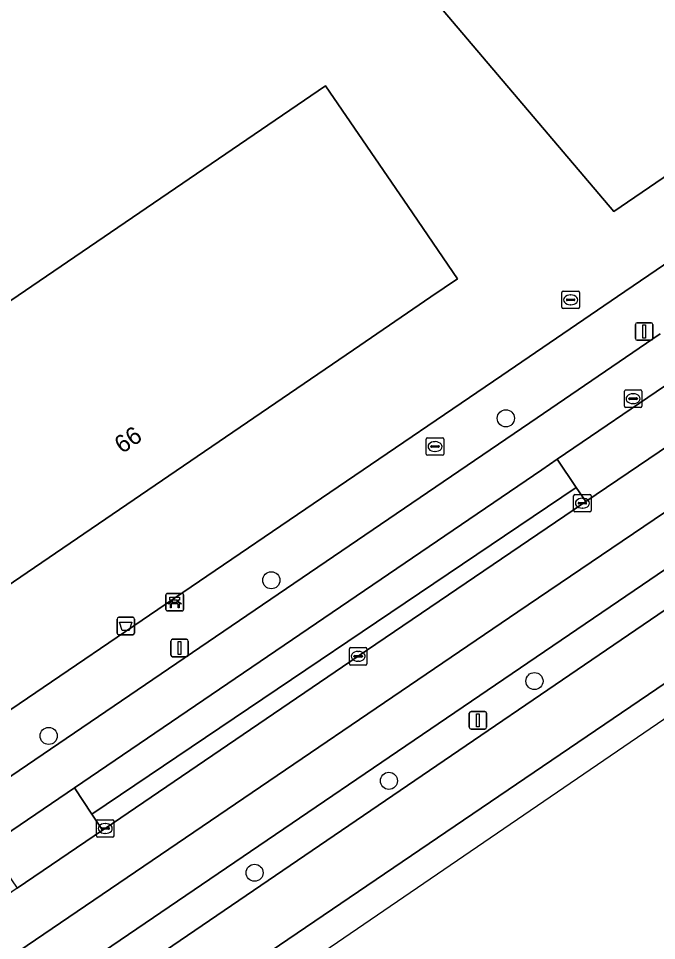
# Model space of a CAD drawing. Extents: x 157445 to 158888, y 383061 to 384688.
# Drawn here: x 158744.1 to 158780.5, y 383753.1 to 383805.8 of the extents above; entities that cross this region are included whole.
import ezdxf

# ---------------------------------------------------------------- set-up
doc = ezdxf.new("R2010")
doc.units = 0
for name, color, linetype in [('IMGEO_Afvalbak', 7, 'Continuous'), ('IMGEO_Bank', 7, 'Continuous'), ('IMGEO_Berm_groen', 7, 'Continuous'), ('IMGEO_Boom', 7, 'Continuous'), ('IMGEO_Brandkraan', 7, 'Continuous'), ('IMGEO_Erf', 7, 'Continuous'), ('IMGEO_Fietspad_gesloten', 7, 'Continuous'), ('IMGEO_Groenvoorziening', 7, 'Continuous'), ('IMGEO_Haag', 7, 'Continuous'), ('IMGEO_Kolk', 7, 'Continuous'), ('IMGEO_Lichtmast', 7, 'Continuous'), ('IMGEO_OVBaan_gesloten', 7, 'Continuous'), ('IMGEO_Pand', 7, 'Continuous'), ('IMGEO_Pand_nummerreeks', 7, 'Continuous'), ('IMGEO_Rijbaan_regionaal_gesloten', 7, 'Continuous'), ('IMGEO_Rioolput', 7, 'Continuous'), ('IMGEO_Voetpad_open', 7, 'Continuous')]:
    doc.layers.add(name, color=color, linetype=linetype)

msp = doc.modelspace()

# ---------------------------------------------------------------- linework, layer by layer
at = {"layer": 'IMGEO_Afvalbak'}
for p, q in [((158749.721, 383770.694), (158749.721, 383771.494)), ((158749.721, 383771.494), (158749.721, 383770.694)), ((158749.821, 383771.594), (158750.611, 383771.594)), ((158750.611, 383771.594), (158749.821, 383771.594)), ((158750.711, 383771.494), (158750.711, 383770.694)), ((158750.711, 383770.694), (158750.711, 383771.494)), ((158750.611, 383770.594), (158749.821, 383770.594)), ((158749.821, 383770.594), (158750.611, 383770.594))]:
    msp.add_line(p, q, dxfattribs=at)
msp.add_lwpolyline([(158749.864, 383771.308), (158750.568, 383771.308), (158750.419, 383770.838), (158750.013, 383770.838), (158749.864, 383771.308)], dxfattribs=at)
for centre, start, end in [((158749.821, 383771.494), 90, 180), ((158749.821, 383771.494), 90, 180), ((158750.611, 383771.494), 0, 90), ((158750.611, 383771.494), 360, 90), ((158749.821, 383770.694), 180, 270), ((158749.821, 383770.694), 180, 270), ((158750.611, 383770.694), 270, 0), ((158750.611, 383770.694), 270, 0)]:
    msp.add_arc(centre, 0.1, start, end, dxfattribs=at)
at = {"layer": 'IMGEO_Bank'}
for p, q in [((158752.512, 383772.035), (158752.512, 383772.876)), ((158752.512, 383772.876), (158752.512, 383772.035)), ((158752.587, 383772.96), (158753.428, 383772.96)), ((158753.428, 383772.96), (158752.587, 383772.96)), ((158753.512, 383772.885), (158753.512, 383772.044)), ((158753.512, 383772.044), (158753.512, 383772.885)), ((158753.209, 383772.358), (158752.816, 383772.358)), ((158752.821, 383772.466), (158752.821, 383772.572)), ((158752.865, 383772.572), (158752.865, 383772.466)), ((158753.153, 383772.578), (158752.871, 383772.578)), ((158752.871, 383772.46), (158753.153, 383772.46)), ((158753.159, 383772.466), (158753.159, 383772.572)), ((158753.203, 383772.572), (158753.203, 383772.466)), ((158753.437, 383771.96), (158752.596, 383771.96)), ((158752.596, 383771.96), (158753.437, 383771.96))]:
    msp.add_line(p, q, dxfattribs=at)
for points in [[(158752.815, 383772.578), (158752.729, 383772.578), (158752.729, 383772.739), (158753.292, 383772.739), (158753.292, 383772.578), (158753.209, 383772.578)], [(158752.759, 383772.358), (158752.617, 383772.358), (158752.729, 383772.46), (158752.815, 383772.46)], [(158752.809, 383772.351), (158752.809, 383772.144), (158752.766, 383772.144), (158752.766, 383772.351)], [(158753.209, 383772.46), (158753.292, 383772.46), (158753.404, 383772.358), (158753.265, 383772.358)], [(158753.259, 383772.351), (158753.259, 383772.144), (158753.215, 383772.144), (158753.215, 383772.351)]]:
    msp.add_lwpolyline(points, dxfattribs=at)
for centre, radius, start, end in [((158752.59, 383772.882), 0.0779, 92.4484, 184.2845), ((158752.59, 383772.882), 0.0779, 92.4484, 184.2845), ((158753.434, 383772.882), 0.0779, 2.4484, 94.2845), ((158753.434, 383772.882), 0.0779, 2.4484, 94.2845), ((158752.759, 383772.351), 0.00671, 2.8957, 87.1043), ((158752.816, 383772.351), 0.00671, 92.8957, 177.1043), ((158752.814, 383772.571), 0.00671, 2.8957, 87.1043), ((158752.814, 383772.467), 0.00671, 272.8957, 357.1043), ((158752.871, 383772.571), 0.00671, 92.8957, 177.1043), ((158752.871, 383772.467), 0.00671, 182.8957, 267.1043), ((158753.153, 383772.571), 0.00671, 2.8957, 87.1043), ((158753.153, 383772.467), 0.00671, 272.8957, 357.1043), ((158753.21, 383772.571), 0.00671, 92.8957, 177.1043), ((158753.21, 383772.467), 0.00671, 182.8957, 267.1043), ((158753.208, 383772.351), 0.00671, 2.8957, 87.1043), ((158753.265, 383772.351), 0.00671, 92.8957, 177.1043), ((158752.59, 383772.038), 0.0779, 182.4484, 274.2845), ((158752.59, 383772.038), 0.0779, 182.4484, 274.2845), ((158753.434, 383772.038), 0.0779, 272.4484, 4.2845), ((158753.434, 383772.038), 0.0779, 272.4484, 4.2845)]:
    msp.add_arc(centre, radius, start, end, dxfattribs=at)
at = {"layer": 'IMGEO_Berm_groen'}
msp.add_lwpolyline([(158810.748, 383796.128), (158808.352, 383794.263), (158805.7, 383792.16), (158804.177, 383790.889), (158801.841, 383788.984), (158799.473, 383787.107), (158791.318, 383781.362), (158779.708, 383773.44), (158745.257, 383750), (158740.821, 383746.982), (158717.611, 383731.222), (158717.248, 383730.974), (158718.251, 383729.502), (158718.612, 383729.747), (158721.304, 383731.565), (158724.771, 383733.923), (158724.89, 383733.759), (158733.741, 383739.782), (158748.722, 383750), (158795.658, 383782.013)], dxfattribs=at)
msp.add_lwpolyline([(158775.932, 383779.014), (158774.84, 383780.632), (158773.967, 383780.009), (158747.285, 383761.862), (158748.277, 383760.359)], close=True, dxfattribs=at)
at = {"layer": 'IMGEO_Boom'}
for centre in [(158771.916, 383782.959), (158758.525, 383773.71), (158773.546, 383767.952), (158745.816, 383764.819), (158765.239, 383762.252), (158757.571, 383757.004)]:
    msp.add_circle(centre, 0.489, dxfattribs=at)
at = {"layer": 'IMGEO_Brandkraan'}
for p, q in [((158767.37, 383780.919), (158767.37, 383781.771)), ((158767.445, 383781.845), (158768.297, 383781.845)), ((158768.371, 383781.771), (158768.371, 383780.919)), ((158767.629, 383781.339), (158767.629, 383781.351)), ((158768.067, 383781.302), (158767.669, 383781.302)), ((158767.672, 383781.388), (158768.07, 383781.388)), ((158767.858, 383781.625), (158767.883, 383781.625)), ((158768.113, 383781.351), (158768.113, 383781.339)), ((158768.297, 383780.845), (158767.445, 383780.845)), ((158767.881, 383781.065), (158767.856, 383781.065))]:
    msp.add_line(p, q, dxfattribs=at)
for points in [[(158767.37, 383780.919), (158767.37, 383781.771)], [(158767.445, 383781.845), (158768.297, 383781.845)], [(158768.371, 383781.771), (158768.371, 383780.919)], [(158768.297, 383780.845), (158767.445, 383780.845)]]:
    msp.add_lwpolyline(points, dxfattribs=at)
for centre, radius, start, end in [((158767.447, 383781.769), 0.0765, 91.552, 178.448), ((158767.447, 383781.769), 0.0765, 91.552, 178.448), ((158768.295, 383781.769), 0.0765, 1.552, 88.448), ((158768.295, 383781.769), 0.0765, 1.552, 88.448), ((158767.669, 383781.348), 0.0403, 85.8775, 175.7526), ((158767.666, 383781.338), 0.0366, 178.938, 274.7102), ((158768.07, 383781.345), 0.043, 264.8664, 352.4533), ((158768.074, 383781.35), 0.0386, 1.7309, 96.639), ((158767.447, 383780.921), 0.0765, 181.552, 268.448), ((158767.447, 383780.921), 0.0765, 181.552, 268.448), ((158768.295, 383780.921), 0.0765, 271.552, 358.448), ((158768.295, 383780.921), 0.0765, 271.552, 358.448)]:
    msp.add_arc(centre, radius, start, end, dxfattribs=at)
for centre, major_axis, ratio, start_param, end_param in [((158767.857, 383781.345), (-0.387, 0.002), 0.722429, 4.712389, 7.853982), ((158767.882, 383781.345), (-0.39, 0.002), 0.717154, 1.570796, 4.712389)]:
    msp.add_ellipse(centre, major_axis=major_axis, ratio=ratio, start_param=start_param, end_param=end_param, dxfattribs=at)
at = {"layer": 'IMGEO_Erf'}
for points in [[(158753.009, 383824.317), (158754.93, 383825.944), (158754.976, 383825.983), (158764.777, 383834.282), (158766.636, 383835.855), (158774.494, 383828.599), (158787.947, 383816.177), (158790.144, 383814.148), (158797.077, 383807.746), (158778.082, 383794.771)], [(158761.626, 383801.948), (158766.328, 383795.059), (158769.147, 383790.93), (158767.634, 383789.896), (158763.211, 383786.875), (158741.76, 383772.223), (158738.946, 383776.356), (158734.235, 383783.275)]]:
    msp.add_lwpolyline(points, close=True, dxfattribs=at)
msp.add_lwpolyline([(158729.639, 383756.809), (158734.582, 383760.168), (158743.648, 383766.335), (158771.686, 383785.406), (158778.296, 383789.909), (158802.576, 383806.449)], dxfattribs=at)
at = {"layer": 'IMGEO_Fietspad_gesloten'}
for points in [[(158701.916, 383732.919), (158702.851, 383733.548), (158712.943, 383740.433), (158714.137, 383741.231), (158715.296, 383742.003), (158722.871, 383746.398), (158724.652, 383747.276), (158729.606, 383750), (158731.777, 383751.356), (158737.516, 383755.218), (158742.376, 383758.523), (158747.285, 383761.862), (158773.967, 383780.009), (158774.84, 383780.632), (158781.446, 383785.117), (158782.151, 383785.601), (158791.177, 383791.771), (158800.229, 383798.038)], [(158780.731, 383787.792), (158773.291, 383782.692), (158736.06, 383757.354), (158730.265, 383753.432)]]:
    msp.add_lwpolyline(points, dxfattribs=at)
at = {"layer": 'IMGEO_Groenvoorziening'}
msp.add_lwpolyline([(158775.275, 383777.393), (158776.476, 383778.207), (158775.932, 383779.014), (158748.277, 383760.359), (158748.885, 383759.439), (158749.035, 383759.541), (158763.475, 383769.375)], close=True, dxfattribs=at)
at = {"layer": 'IMGEO_Haag'}
msp.add_lwpolyline([(158763.475, 383769.375), (158775.275, 383777.393), (158776.476, 383778.207), (158775.932, 383779.014), (158748.277, 383760.359), (158748.885, 383759.439), (158749.035, 383759.541)], close=True, dxfattribs=at)
at = {"layer": 'IMGEO_Kolk'}
for p, q in [((158775.782, 383777.685), (158775.782, 383778.537)), ((158775.857, 383778.611), (158776.709, 383778.611)), ((158776.783, 383778.537), (158776.783, 383777.685)), ((158776.041, 383778.105), (158776.041, 383778.117)), ((158776.479, 383778.068), (158776.081, 383778.068)), ((158776.084, 383778.154), (158776.482, 383778.154)), ((158776.27, 383778.391), (158776.295, 383778.391)), ((158776.525, 383778.117), (158776.525, 383778.105)), ((158776.709, 383777.611), (158775.857, 383777.611)), ((158776.293, 383777.831), (158776.268, 383777.831)), ((158762.984, 383768.939), (158762.984, 383769.791)), ((158763.059, 383769.865), (158763.911, 383769.865)), ((158763.472, 383769.645), (158763.497, 383769.645)), ((158763.985, 383769.791), (158763.985, 383768.939)), ((158763.243, 383769.359), (158763.243, 383769.371)), ((158763.681, 383769.322), (158763.283, 383769.322)), ((158763.286, 383769.408), (158763.684, 383769.408)), ((158763.495, 383769.085), (158763.47, 383769.085)), ((158763.727, 383769.371), (158763.727, 383769.359)), ((158763.911, 383768.865), (158763.059, 383768.865)), ((158748.543, 383759.105), (158748.543, 383759.957)), ((158748.618, 383760.031), (158749.47, 383760.031)), ((158748.845, 383759.574), (158749.243, 383759.574)), ((158749.031, 383759.811), (158749.056, 383759.811)), ((158749.544, 383759.957), (158749.544, 383759.105)), ((158749.47, 383759.031), (158748.618, 383759.031)), ((158748.802, 383759.525), (158748.802, 383759.537)), ((158749.24, 383759.488), (158748.842, 383759.488)), ((158749.054, 383759.251), (158749.029, 383759.251)), ((158749.286, 383759.537), (158749.286, 383759.525))]:
    msp.add_line(p, q, dxfattribs=at)
for points in [[(158775.782, 383777.685), (158775.782, 383778.537)], [(158775.857, 383778.611), (158776.709, 383778.611)], [(158776.783, 383778.537), (158776.783, 383777.685)], [(158776.709, 383777.611), (158775.857, 383777.611)], [(158762.984, 383768.939), (158762.984, 383769.791)], [(158763.059, 383769.865), (158763.911, 383769.865)], [(158763.985, 383769.791), (158763.985, 383768.939)], [(158763.911, 383768.865), (158763.059, 383768.865)], [(158748.543, 383759.105), (158748.543, 383759.957)], [(158748.618, 383760.031), (158749.47, 383760.031)], [(158749.544, 383759.957), (158749.544, 383759.105)], [(158749.47, 383759.031), (158748.618, 383759.031)]]:
    msp.add_lwpolyline(points, dxfattribs=at)
for centre, radius, start, end in [((158775.859, 383778.535), 0.0765, 91.552, 178.448), ((158775.859, 383778.535), 0.0765, 91.552, 178.448), ((158776.707, 383778.535), 0.0765, 1.552, 88.448), ((158776.707, 383778.535), 0.0765, 1.552, 88.448), ((158776.081, 383778.114), 0.0403, 85.8775, 175.7526), ((158776.078, 383778.104), 0.0366, 178.938, 274.7102), ((158776.482, 383778.111), 0.043, 264.8664, 352.4533), ((158776.486, 383778.116), 0.0386, 1.7309, 96.639), ((158775.859, 383777.687), 0.0765, 181.552, 268.448), ((158775.859, 383777.687), 0.0765, 181.552, 268.448), ((158776.707, 383777.687), 0.0765, 271.552, 358.448), ((158776.707, 383777.687), 0.0765, 271.552, 358.448), ((158763.061, 383769.789), 0.0765, 91.552, 178.448), ((158763.061, 383769.789), 0.0765, 91.552, 178.448), ((158763.909, 383769.789), 0.0765, 1.552, 88.448), ((158763.909, 383769.789), 0.0765, 1.552, 88.448), ((158763.283, 383769.368), 0.0403, 85.8775, 175.7526), ((158763.28, 383769.358), 0.0366, 178.938, 274.7102), ((158763.684, 383769.365), 0.043, 264.8664, 352.4533), ((158763.688, 383769.37), 0.0386, 1.7309, 96.639), ((158763.061, 383768.941), 0.0765, 181.552, 268.448), ((158763.061, 383768.941), 0.0765, 181.552, 268.448), ((158763.909, 383768.941), 0.0765, 271.552, 358.448), ((158763.909, 383768.941), 0.0765, 271.552, 358.448), ((158748.62, 383759.955), 0.0765, 91.552, 178.448), ((158748.62, 383759.955), 0.0765, 91.552, 178.448), ((158748.842, 383759.534), 0.0403, 85.8775, 175.7526), ((158749.247, 383759.536), 0.0386, 1.7309, 96.639), ((158749.468, 383759.955), 0.0765, 1.552, 88.448), ((158749.468, 383759.955), 0.0765, 1.552, 88.448), ((158748.62, 383759.107), 0.0765, 181.552, 268.448), ((158748.62, 383759.107), 0.0765, 181.552, 268.448), ((158748.839, 383759.524), 0.0366, 178.938, 274.7102), ((158749.243, 383759.531), 0.043, 264.8664, 352.4533), ((158749.468, 383759.107), 0.0765, 271.552, 358.448), ((158749.468, 383759.107), 0.0765, 271.552, 358.448)]:
    msp.add_arc(centre, radius, start, end, dxfattribs=at)
for centre, major_axis, ratio, start_param, end_param in [((158776.269, 383778.111), (-0.387, 0.002), 0.722429, 4.712389, 7.853982), ((158776.294, 383778.111), (-0.39, 0.002), 0.717154, 1.570796, 4.712389), ((158763.471, 383769.365), (-0.387, 0.002), 0.722429, 4.712389, 7.853982), ((158763.496, 383769.365), (-0.39, 0.002), 0.717154, 1.570796, 4.712389), ((158749.03, 383759.531), (-0.387, 0.002), 0.722429, 4.712389, 7.853982), ((158749.055, 383759.531), (-0.39, 0.002), 0.717154, 1.570796, 4.712389)]:
    msp.add_ellipse(centre, major_axis=major_axis, ratio=ratio, start_param=start_param, end_param=end_param, dxfattribs=at)
at = {"layer": 'IMGEO_Lichtmast'}
for p, q in [((158779.313, 383787.516), (158779.313, 383788.316)), ((158779.313, 383788.316), (158779.313, 383787.516)), ((158779.413, 383788.416), (158780.203, 383788.416)), ((158780.203, 383788.416), (158779.413, 383788.416)), ((158780.303, 383788.316), (158780.303, 383787.516)), ((158780.303, 383787.516), (158780.303, 383788.316)), ((158780.203, 383787.416), (158779.413, 383787.416)), ((158779.413, 383787.416), (158780.203, 383787.416)), ((158752.79, 383769.438), (158752.79, 383770.238)), ((158752.79, 383770.238), (158752.79, 383769.438)), ((158752.89, 383770.338), (158753.68, 383770.338)), ((158753.68, 383770.338), (158752.89, 383770.338)), ((158753.78, 383770.238), (158753.78, 383769.438)), ((158753.78, 383769.438), (158753.78, 383770.238)), ((158753.68, 383769.338), (158752.89, 383769.338)), ((158752.89, 383769.338), (158753.68, 383769.338)), ((158769.826, 383765.311), (158769.826, 383766.111)), ((158769.826, 383766.111), (158769.826, 383765.311)), ((158769.926, 383766.211), (158770.716, 383766.211)), ((158770.716, 383766.211), (158769.926, 383766.211)), ((158770.816, 383766.111), (158770.816, 383765.311)), ((158770.816, 383765.311), (158770.816, 383766.111)), ((158770.716, 383765.211), (158769.926, 383765.211)), ((158769.926, 383765.211), (158770.716, 383765.211))]:
    msp.add_line(p, q, dxfattribs=at)
for points in [[(158779.733, 383788.291), (158779.883, 383788.291), (158779.883, 383787.541), (158779.733, 383787.541), (158779.733, 383788.291)], [(158753.21, 383770.213), (158753.36, 383770.213), (158753.36, 383769.463), (158753.21, 383769.463), (158753.21, 383770.213)], [(158770.246, 383766.086), (158770.396, 383766.086), (158770.396, 383765.336), (158770.246, 383765.336), (158770.246, 383766.086)]]:
    msp.add_lwpolyline(points, dxfattribs=at)
for centre, start, end in [((158779.413, 383788.316), 90, 180), ((158779.413, 383788.316), 90, 180), ((158780.203, 383788.316), 0, 90), ((158780.203, 383788.316), 360, 90), ((158779.413, 383787.516), 180, 270), ((158779.413, 383787.516), 180, 270), ((158780.203, 383787.516), 270, 0), ((158780.203, 383787.516), 270, 0), ((158752.89, 383770.238), 90, 180), ((158752.89, 383770.238), 90, 180), ((158753.68, 383770.238), 0, 90), ((158753.68, 383770.238), 360, 90), ((158752.89, 383769.438), 180, 270), ((158752.89, 383769.438), 180, 270), ((158753.68, 383769.438), 270, 0), ((158753.68, 383769.438), 270, 0), ((158769.926, 383766.111), 90, 180), ((158769.926, 383766.111), 90, 180), ((158770.716, 383766.111), 0, 90), ((158770.716, 383766.111), 360, 90), ((158769.926, 383765.311), 180, 270), ((158769.926, 383765.311), 180, 270), ((158770.716, 383765.311), 270, 0), ((158770.716, 383765.311), 270, 0)]:
    msp.add_arc(centre, 0.1, start, end, dxfattribs=at)
at = {"layer": 'IMGEO_OVBaan_gesloten'}
for points in [[(158814.981, 383791.033), (158814.946, 383791.079), (158812.898, 383793.979), (158812.376, 383793.618), (158809.409, 383791.61), (158797.453, 383783.491), (158795.554, 383782.188), (158795.658, 383782.013), (158748.722, 383750), (158733.741, 383739.782), (158724.89, 383733.759), (158724.771, 383733.923), (158721.304, 383731.565), (158718.612, 383729.747), (158718.251, 383729.502), (158708.469, 383722.874), (158706.666, 383721.569), (158706.236, 383721.282), (158708.352, 383718.295), (158730.487, 383733.418), (158756.966, 383751.508), (158783.558, 383769.561), (158802.696, 383782.707)], [(158709.341, 383716.859), (158815.971, 383789.724), (158814.981, 383791.033), (158802.696, 383782.707), (158783.558, 383769.561), (158756.966, 383751.508), (158730.487, 383733.418), (158708.352, 383718.295), (158708.38, 383718.256)]]:
    msp.add_lwpolyline(points, close=True, dxfattribs=at)
at = {"layer": 'IMGEO_Pand'}
for points in [[(158766.636, 383835.855), (158764.777, 383834.282), (158754.976, 383825.983), (158754.93, 383825.944), (158753.009, 383824.317), (158778.082, 383794.771), (158797.077, 383807.746), (158790.144, 383814.148), (158787.947, 383816.177), (158774.494, 383828.599)], [(158767.634, 383789.896), (158769.147, 383790.93), (158766.328, 383795.059), (158761.626, 383801.948), (158734.235, 383783.275), (158738.946, 383776.356), (158741.76, 383772.223), (158763.211, 383786.875)]]:
    msp.add_lwpolyline(points, close=True, dxfattribs=at)
at = {"layer": 'IMGEO_Rijbaan_regionaal_gesloten'}
msp.add_lwpolyline([(158793.247, 383789.71), (158788.101, 383786.112), (158783.082, 383782.678), (158776.476, 383778.207), (158775.275, 383777.393), (158763.475, 383769.375), (158749.035, 383759.541), (158748.885, 383759.439), (158744.023, 383756.121), (158739.748, 383753.205), (158734.985, 383750), (158732.91, 383748.604), (158718.479, 383738.752), (158704.01, 383728.929), (158702.346, 383727.757), (158701.987, 383727.494), (158703.741, 383725.019), (158709.962, 383729.308), (158772.603, 383771.911), (158789.344, 383783.259), (158795.674, 383787.791), (158802.865, 383793.184), (158809.428, 383798.598)], dxfattribs=at)
msp.add_lwpolyline([(158717.248, 383730.974), (158717.611, 383731.222), (158740.821, 383746.982), (158745.257, 383750), (158779.708, 383773.44), (158791.318, 383781.362), (158799.473, 383787.107), (158801.841, 383788.984), (158804.177, 383790.889), (158805.7, 383792.16), (158808.352, 383794.263), (158810.748, 383796.128), (158811.198, 383796.437), (158809.428, 383798.598), (158802.865, 383793.184), (158795.674, 383787.791), (158789.344, 383783.259), (158772.603, 383771.911), (158709.962, 383729.308), (158703.741, 383725.019), (158705.295, 383722.825), (158705.513, 383722.975)], close=True, dxfattribs=at)
at = {"layer": 'IMGEO_Rioolput'}
for p, q in [((158775.113, 383789.297), (158775.113, 383790.149)), ((158775.188, 383790.223), (158776.04, 383790.223)), ((158776.114, 383790.149), (158776.114, 383789.297)), ((158775.372, 383789.717), (158775.372, 383789.729)), ((158775.81, 383789.68), (158775.412, 383789.68)), ((158775.415, 383789.766), (158775.813, 383789.766)), ((158775.601, 383790.003), (158775.626, 383790.003)), ((158775.856, 383789.729), (158775.856, 383789.717)), ((158776.04, 383789.223), (158775.188, 383789.223)), ((158775.624, 383789.443), (158775.599, 383789.443)), ((158778.678, 383783.652), (158778.678, 383784.504)), ((158778.753, 383784.578), (158779.605, 383784.578)), ((158779.166, 383784.358), (158779.191, 383784.358)), ((158779.679, 383784.504), (158779.679, 383783.652)), ((158778.937, 383784.072), (158778.937, 383784.084)), ((158779.375, 383784.035), (158778.977, 383784.035)), ((158778.98, 383784.121), (158779.378, 383784.121)), ((158779.189, 383783.798), (158779.164, 383783.798)), ((158779.421, 383784.084), (158779.421, 383784.072)), ((158779.605, 383783.578), (158778.753, 383783.578))]:
    msp.add_line(p, q, dxfattribs=at)
for points in [[(158775.113, 383789.297), (158775.113, 383790.149)], [(158775.188, 383790.223), (158776.04, 383790.223)], [(158776.114, 383790.149), (158776.114, 383789.297)], [(158776.04, 383789.223), (158775.188, 383789.223)], [(158778.678, 383783.652), (158778.678, 383784.504)], [(158778.753, 383784.578), (158779.605, 383784.578)], [(158779.679, 383784.504), (158779.679, 383783.652)], [(158779.605, 383783.578), (158778.753, 383783.578)]]:
    msp.add_lwpolyline(points, dxfattribs=at)
for centre, radius, start, end in [((158775.19, 383790.147), 0.0765, 91.552, 178.448), ((158775.19, 383790.147), 0.0765, 91.552, 178.448), ((158776.038, 383790.147), 0.0765, 1.552, 88.448), ((158776.038, 383790.147), 0.0765, 1.552, 88.448), ((158775.412, 383789.726), 0.0403, 85.8775, 175.7526), ((158775.409, 383789.716), 0.0366, 178.938, 274.7102), ((158775.813, 383789.723), 0.043, 264.8664, 352.4533), ((158775.817, 383789.728), 0.0386, 1.7309, 96.639), ((158775.19, 383789.299), 0.0765, 181.552, 268.448), ((158775.19, 383789.299), 0.0765, 181.552, 268.448), ((158776.038, 383789.299), 0.0765, 271.552, 358.448), ((158776.038, 383789.299), 0.0765, 271.552, 358.448), ((158778.755, 383784.502), 0.0765, 91.552, 178.448), ((158778.755, 383784.502), 0.0765, 91.552, 178.448), ((158779.603, 383784.502), 0.0765, 1.552, 88.448), ((158779.603, 383784.502), 0.0765, 1.552, 88.448), ((158778.977, 383784.081), 0.0403, 85.8775, 175.7526), ((158778.974, 383784.071), 0.0366, 178.938, 274.7102), ((158779.378, 383784.078), 0.043, 264.8664, 352.4533), ((158779.382, 383784.083), 0.0386, 1.7309, 96.639), ((158778.755, 383783.654), 0.0765, 181.552, 268.448), ((158778.755, 383783.654), 0.0765, 181.552, 268.448), ((158779.603, 383783.654), 0.0765, 271.552, 358.448), ((158779.603, 383783.654), 0.0765, 271.552, 358.448)]:
    msp.add_arc(centre, radius, start, end, dxfattribs=at)
for centre, major_axis, ratio, start_param, end_param in [((158775.6, 383789.723), (-0.387, 0.002), 0.722429, 4.712389, 7.853982), ((158775.625, 383789.723), (-0.39, 0.002), 0.717154, 1.570796, 4.712389), ((158779.165, 383784.078), (-0.387, 0.002), 0.722429, 4.712389, 7.853982), ((158779.19, 383784.078), (-0.39, 0.002), 0.717154, 1.570796, 4.712389)]:
    msp.add_ellipse(centre, major_axis=major_axis, ratio=ratio, start_param=start_param, end_param=end_param, dxfattribs=at)
at = {"layer": 'IMGEO_Voetpad_open'}
for points in [[(158806.057, 383808.968), (158802.576, 383806.449), (158778.296, 383789.909), (158771.686, 383785.406), (158743.648, 383766.335), (158734.582, 383760.168), (158729.639, 383756.809), (158719.684, 383750), (158705.62, 383740.38), (158699.876, 383736.426), (158698.108, 383735.264), (158696.176, 383734.042), (158694.885, 383733.263)], [(158730.265, 383753.432), (158736.06, 383757.354), (158773.291, 383782.692), (158780.731, 383787.792)]]:
    msp.add_lwpolyline(points, dxfattribs=at)
for points in [[(158781.446, 383785.117), (158774.84, 383780.632), (158775.932, 383779.014), (158776.476, 383778.207), (158783.082, 383782.678), (158782.859, 383783.01), (158782.492, 383783.558)], [(158748.885, 383759.439), (158748.277, 383760.359), (158747.285, 383761.862), (158742.376, 383758.523), (158743.405, 383757.023), (158744.023, 383756.121)]]:
    msp.add_lwpolyline(points, close=True, dxfattribs=at)

# ---------------------------------------------------------------- texts
at = {"layer": 'IMGEO_Pand_nummerreeks'}
msp.add_text('66', height=1, rotation=34.3348, dxfattribs=at).set_placement((158750.008, 383780.909))

doc.saveas('drawing.dxf')
